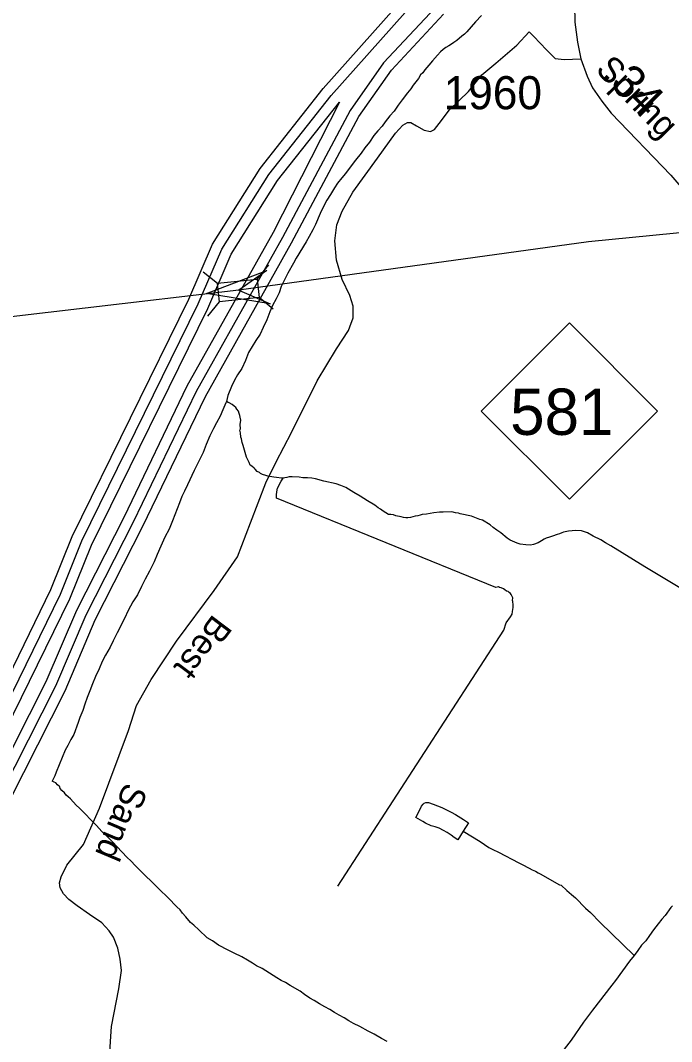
# Model space of a CAD drawing. Extents: x 2206922 to 2357709, y 510027 to 673830.
# Drawn here: x 2314114 to 2316575, y 568078 to 571935 of the extents above; entities that cross this region are included whole.
import ezdxf

# ---------------------------------------------------------------- set-up
doc = ezdxf.new("R2010")
doc.units = 0
for name, color, linetype in [('Exist Hydrographic Buffer Line', 7, 'Continuous'), ('Exist Hydrographic Misc Water Feature', 7, 'Continuous'), ('Exist Hydrographic River Shore', 7, 'Continuous'), ('Exist Road Non-System Type 51', 7, 'Continuous'), ('Exist Road Non-System Type 51 Label', 7, 'Continuous'), ('Exist Road Primary NC Attributed', 7, 'Continuous'), ('Exist Road Primary NC Shield CELL', 7, 'Continuous'), ('Exist Road Primary NC Shield Number Label', 7, 'Continuous'), ('Exist Road Primary NC Structure Standard Bridge CELL', 7, 'Continuous'), ('Exist Road Secondary Mileage Hundredths English Label', 7, 'Continuous'), ('Exist Road Secondary Structure Standard Bridge Attributed CELL', 7, 'Continuous'), ('Exist Road Secondary Type 51 Attributed', 7, 'Continuous'), ('Exist Road Secondary Type 51 Label', 7, 'Continuous'), ('Exist Road Secondary Type 51 Number Label', 7, 'Continuous')]:
    doc.layers.add(name, color=color, linetype=linetype)

msp = doc.modelspace()

# ---------------------------------------------------------------- linework, layer by layer
at = {"layer": 'Exist Hydrographic Buffer Line'}
for points in [[(2312695.1, 565768.4), (2312617, 566079), (2312591.5, 566122.7), (2312496.2, 566493.4), (2312427.3, 566704.2), (2312376.4, 566857.9), (2312350.2, 567058.8), (2312347.3, 567325.5), (2312361.3, 567369.1), (2312408.4, 567594.5), (2312568.4, 567973.8), (2312707.8, 568163.1), (2313653.1, 568735.6), (2313875.6, 568971), (2314265.4, 569767.5), (2314346.8, 569968.8), (2314786.2, 570864.7), (2314875.8, 571070.7), (2315053, 571352.6), (2315289, 571651.5), (2315568.1, 571963.9)], [(2315681.5, 571982.7), (2315487.1, 571774), (2315360.6, 571594.1)], [(2313673.8, 568701.3), (2313904.7, 568943.6), (2314301.3, 569750), (2314383.3, 569952.5), (2314822.1, 570847.1), (2314911.3, 571052), (2315085.8, 571329.5), (2315319.6, 571625.8), (2315069, 571133.4), (2314743.6, 570553.2), (2314504.5, 570057.7), (2314326.1, 569706.6), (2314210.8, 569437.1), (2313955.6, 568935.8), (2313839.1, 568802.7), (2313673.8, 568701.3)], [(2315360.6, 571594.1), (2315104.3, 571114.2), (2314778.2, 570533.6), (2314540.6, 570039.9), (2314361.6, 569688.5), (2314247.1, 569420.2), (2313988.8, 568913.2), (2313865.3, 568771.8), (2313482.5, 568536.9), (2313127.8, 568352.5), (2312898.3, 568168.5), (2312735.7, 567979.9), (2312560.6, 567671.3), (2312517.5, 567346.5), (2312502.3, 567137.2), (2312538.8, 566880.6), (2312607.7, 566677.6), (2312616.4, 566558.5), (2312696.1, 566356.4), (2312738.8, 566240.6), (2312778.8, 566183.5), (2312917, 565884.4), (2312969, 565606.7)]]:
    msp.add_lwpolyline(points, dxfattribs=at)
at = {"layer": 'Exist Hydrographic Misc Water Feature'}
for points in [[(2315856.4, 571953.7), (2315834.6, 571929.4), (2315801, 571891), (2315792.8, 571882.9), (2315783, 571874.7), (2315763.3, 571858.6), (2315751.8, 571850.6), (2315739.3, 571842.3), (2315733.6, 571838.3), (2315721.5, 571832), (2315711.6, 571824.2), (2315701.8, 571815.9), (2315690.1, 571803.9), (2315672.2, 571781.4), (2315658.1, 571765.3), (2315642.3, 571747.4), (2315634.7, 571737.2), (2315626.5, 571729.1), (2315619.1, 571715.2), (2315609.1, 571702.9), (2315599.2, 571690.6), (2315589.4, 571676.8), (2315577.3, 571660.7), (2315557.6, 571634.5), (2315542, 571614.5), (2315526.5, 571592.1), (2315510.7, 571573.8), (2315492.8, 571551.8), (2315481.3, 571535.7), (2315465.6, 571517.4), (2315449.4, 571499.5), (2315433.4, 571475.1), (2315415.7, 571453.1), (2315402.2, 571432.8), (2315380.3, 571406.5), (2315360.6, 571380.2), (2315343.1, 571356.2), (2315329, 571340), (2315313.2, 571320.1), (2315301.7, 571301.9), (2315285.7, 571277.6), (2315272, 571255.7), (2315258.2, 571229.4), (2315246.6, 571205.2), (2315229.3, 571163.2), (2315219.3, 571143.2), (2315205.3, 571119), (2315194.1, 571098.8), (2315156.3, 571036.3), (2315146.9, 571018.3), (2315125, 570980.2), (2315099.5, 570929.7), (2315092.2, 570905.7), (2315080.3, 570883.5), (2315066.7, 570857.6), (2315056.7, 570833.5), (2315045, 570803.3), (2315031.3, 570775.3), (2315019.8, 570749.1), (2315003.8, 570725.1), (2314990.4, 570702.8), (2314976.5, 570680.6), (2314964.6, 570650.7), (2314951.1, 570620.3), (2314935.3, 570596.3), (2314923.8, 570576.2), (2314911.7, 570552), (2314898.4, 570517.9), (2314892.6, 570495.7)], [(2314892.6, 570495.7), (2314890.8, 570489.9), (2314878.7, 570463.7), (2314869.3, 570439.6), (2314855.3, 570415.3), (2314843.6, 570393.6), (2314830.1, 570365.2), (2314816.2, 570333.2), (2314804.5, 570303), (2314771.2, 570234.6), (2314746.2, 570180.4), (2314734.5, 570156.2), (2314724.3, 570136.2), (2314714.9, 570112.1), (2314689.4, 570044.1), (2314675.9, 570013.7), (2314660.3, 569983.6), (2314644.3, 569949.5), (2314631, 569917.5), (2314619.1, 569889.3), (2314601.5, 569855), (2314585.9, 569824.9), (2314572.3, 569797), (2314556.8, 569764.8), (2314538.7, 569738.3), (2314521.5, 569706.5), (2314507.6, 569676.1), (2314480.3, 569621.8), (2314464.5, 569591.8), (2314453, 569567.6), (2314435.2, 569537.4), (2314423.1, 569513.2), (2314411.6, 569485.4), (2314398.1, 569457), (2314386.6, 569429.1), (2314376.7, 569403), (2314366.9, 569376.9), (2314357.2, 569352.8), (2314349.5, 569328.5), (2314339.4, 569302.4), (2314332, 569282.5), (2314316, 569238.2), (2314304.8, 569218.4), (2314292.9, 569196.3), (2314283.2, 569178.3), (2314249.8, 569095.7), (2314244.1, 569081.6), (2314234.4, 569061.5)], [(2315107.5, 570206.3), (2315101.6, 570206.4), (2315081.5, 570208.2), (2315071.6, 570210.1), (2315057.5, 570211.8), (2315049.3, 570213.8), (2315041.5, 570215.8), (2315029.4, 570219.7), (2315021.4, 570223.3), (2315017.5, 570227.5), (2315009.1, 570231.2), (2315001.1, 570239.3), (2314997.2, 570243.1), (2314989, 570250.9), (2314983.1, 570255), (2314978.8, 570265), (2314974.9, 570272.9), (2314968.7, 570284.7), (2314956.6, 570328.7), (2314952.3, 570340.7), (2314950.3, 570354.4), (2314947.8, 570360.5), (2314945.7, 570376.6), (2314943.7, 570386.7), (2314945.5, 570392.5), (2314945.3, 570408.7), (2314947.4, 570424.6), (2314945.1, 570436.3), (2314943.1, 570442.3), (2314941, 570450.3), (2314938.6, 570458.4), (2314932.6, 570466.2), (2314928.7, 570472.4), (2314922.4, 570478.3), (2314914.4, 570484.3), (2314902.7, 570490.1), (2314898.8, 570492), (2314892.6, 570495.7)], [(2315313.8, 568665.5), (2315941.5, 569631.9), (2315950.7, 569659.7), (2315966.3, 569682), (2315972.6, 569692), (2315974.3, 569701.9), (2315976.1, 569717.8), (2315976.1, 569728), (2315975.9, 569740.2), (2315974.1, 569743.7), (2315975.7, 569754), (2315972, 569761.9), (2315969.6, 569765.9), (2315966.1, 569769.7), (2315961.6, 569773.6), (2315957.7, 569777.8), (2315951.5, 569779.6), (2315945.4, 569783.7), (2315939.6, 569787.4), (2315931.4, 569791.5), (2315925.3, 569793.2), (2315921.4, 569795.4), (2315911.3, 569793.3), (2315082.5, 570130.1), (2315082.1, 570138.3), (2315082.3, 570144), (2315084, 570162.3), (2315085.8, 570168.2), (2315099.5, 570194.1), (2315107.5, 570206.3)], [(2315953.4, 569979.6), (2315929.6, 569999.4), (2315915, 570009.3), (2315901.3, 570019.1), (2315889, 570029.1), (2315860.9, 570046.6), (2315850.8, 570050.2), (2315818.7, 570061.9), (2315776.6, 570071.5), (2315770.5, 570073.6), (2315758.6, 570075.4), (2315744.6, 570079.1), (2315712.4, 570077.1), (2315698.5, 570076.8), (2315676.3, 570074.4), (2315662.8, 570072.4), (2315648.9, 570070.1), (2315632.7, 570068), (2315624.7, 570066), (2315616.7, 570063.9), (2315606.6, 570061.8), (2315597, 570059.6), (2315589, 570057.6), (2315578.7, 570055.5), (2315570.7, 570055.5), (2315562.5, 570057.5), (2315553.1, 570059.3), (2315533, 570063.1), (2315524.6, 570066.8), (2315514.8, 570068.7), (2315504.9, 570068.6), (2315494.9, 570074.6), (2315488.7, 570078.3), (2315480.3, 570084.5), (2315474.6, 570088.6), (2315466.8, 570094.2), (2315454.3, 570104.2), (2315426.4, 570119.7), (2315398.3, 570137.4), (2315374.1, 570151.1), (2315343.8, 570170.7), (2315325.7, 570178.7), (2315307.5, 570184.7), (2315261.5, 570194.1), (2315229.5, 570203.7), (2315215.4, 570205.4), (2315199.4, 570207.4), (2315181.1, 570207.3), (2315167.4, 570209), (2315141.4, 570210.9), (2315129.5, 570210.7), (2315121.5, 570208.6), (2315113.5, 570206.6), (2315107.5, 570206.3)], [(2316625.3, 569780.7), (2316474.2, 569871.2), (2316345.8, 569949.8), (2316325.7, 569961.7), (2316307.3, 569973.4), (2316279.4, 569986.9), (2316257.1, 569998.8), (2316234.9, 570006.5), (2316213.2, 570008.2), (2316185.1, 570005.9), (2316167, 570001.8), (2316161.1, 569999.8), (2316151.2, 569995.6), (2316143.3, 569993.6), (2316125.6, 569987.3), (2316113.3, 569983.1), (2316101.2, 569979.2), (2316093.4, 569975.2), (2316083.4, 569969), (2316071.5, 569961), (2316053.8, 569954.8), (2316042, 569952.5), (2316023.9, 569954.4), (2316003.4, 569956.3), (2315991.3, 569960.1), (2315973.5, 569967.6), (2315965.7, 569971.7), (2315953.4, 569979.6)], [(2315500, 568077.8), (2315478.3, 568089.6), (2315451.8, 568105.4), (2315428, 568117), (2315397.3, 568134.7), (2315373.3, 568146.4), (2315355.4, 568156), (2315337.4, 568168), (2315318.9, 568177.7), (2315301.1, 568187.6), (2315283.1, 568199.3), (2315264.8, 568209), (2315244.9, 568220.9), (2315224.4, 568232.8), (2315208.6, 568242.5), (2315188.3, 568256.1), (2315172.1, 568267.9), (2315134.2, 568289.9), (2315116.1, 568301.5), (2315099.9, 568309.2), (2315083.7, 568319.3), (2315027.6, 568354.5), (2315007.1, 568364.1), (2314991.3, 568374.2), (2314972.8, 568385.9), (2314951.1, 568397.7), (2314922.6, 568411.3), (2314898.8, 568423), (2314862.5, 568442.7), (2314840.4, 568458.6), (2314820.3, 568470.1), (2314788.3, 568499.7), (2314769.8, 568517.4), (2314757.5, 568527.4), (2314739.5, 568549.1), (2314727.4, 568563.1), (2314717.5, 568575.2), (2314705, 568586.8), (2314699.1, 568592.9), (2314679, 568614.7), (2314664.6, 568628.5), (2314646.4, 568646.3), (2314630.4, 568662.1), (2314610.3, 568681.8), (2314585.7, 568705.7), (2314549.6, 568741.2), (2314531.1, 568761), (2314517.4, 568772.8), (2314497.3, 568794.5), (2314462.6, 568832.1), (2314444.4, 568849.9), (2314422, 568871.8), (2314402.4, 568893.5), (2314337.2, 568958.9), (2314325.1, 568970.8), (2314303.1, 568994.4), (2314294.7, 569002.2), (2314286.7, 569008.2), (2314280.8, 569018), (2314270.5, 569026), (2314264.6, 569033.8), (2314262.7, 569039.8), (2314254.3, 569048), (2314248.4, 569055.8), (2314242.2, 569057.9), (2314234.4, 569061.5)], [(2315787.5, 568872.4), (2315767.6, 568840.1), (2315754.1, 568848.2), (2315741.6, 568857.8), (2315727.6, 568867.6), (2315713.7, 568875.8), (2315697.5, 568883.5), (2315681.5, 568889.2), (2315667.1, 568892.9), (2315645.4, 568902.7), (2315635.3, 568908.6), (2315609.1, 568924.4), (2315626.7, 568958.6), (2315630.4, 568966.5), (2315636.6, 568974.6), (2315640.3, 568978.9), (2315646.4, 568980.8), (2315656.3, 568980.9), (2315674.5, 568974.9), (2315706.7, 568961.6), (2315726.6, 568951.7), (2315742.8, 568944), (2315758.8, 568935.9), (2315789.1, 568916.3), (2315807.2, 568904.7), (2315787.5, 568872.4)], [(2315787.5, 568872.4), (2315851.9, 568833.1), (2315884.1, 568811.6), (2315900.1, 568803.5), (2315920.6, 568793.9), (2315998.3, 568752.7), (2316010.4, 568746.8), (2316036.6, 568733.1), (2316048.9, 568727.2), (2316060.6, 568721.3), (2316071.1, 568715.3), (2316079.1, 568711.7), (2316151.2, 568670.4), (2316157.6, 568668.6), (2316179.5, 568648.7), (2316197.6, 568633), (2316211.9, 568621.2), (2316250.3, 568581.3), (2316268.5, 568565.6), (2316304.8, 568528.1), (2316434, 568403.6)], [(2316578.4, 568591.1), (2316572.2, 568584.8), (2316550.5, 568554.7), (2316538.4, 568540.7), (2316524.9, 568522.5), (2316507.2, 568500.4), (2316491.4, 568478.1), (2316477.5, 568457.9), (2316462.1, 568442), (2316448.2, 568421.8), (2316434, 568403.6)], [(2316434, 568403.6), (2316416.4, 568381.5), (2316363.1, 568308.9), (2316349.3, 568290.6), (2316276.7, 568196.1), (2316242.9, 568151.8), (2316195.7, 568083), (2316130.3, 567998.8)]]:
    msp.add_lwpolyline(points, dxfattribs=at)
at = {"layer": 'Exist Hydrographic River Shore'}
for points in [[(2312680.3, 568193.2), (2313632.4, 568769.8), (2313846.3, 568998.3), (2314229.3, 569784.9), (2314310.3, 569985.2), (2314750.3, 570882.3), (2314840.4, 571089.4), (2315020.4, 571375.7), (2315258.2, 571677.3), (2315538.3, 571990.6)], [(2312766.2, 567953.9), (2312923.3, 568137.3), (2313146.2, 568317), (2313502.4, 568502.1), (2313891.4, 568740.9), (2314022.4, 568890.7), (2314283.2, 569403.2), (2314397.2, 569670.3), (2314576.2, 570022.1), (2314813.3, 570514.1), (2315139.3, 571095), (2315393.4, 571571.2), (2315516.4, 571746.8), (2315713.3, 571958.2)]]:
    msp.add_lwpolyline(points, dxfattribs=at)
at = {"layer": 'Exist Road Non-System Type 51'}
for points in [[(2315359.3, 570777.3), (2315372.4, 570811.5), (2315372.4, 570854.9), (2315358.8, 570895.8), (2315330.3, 570956.6), (2315309.2, 571028.5), (2315303, 571101.7), (2315310.5, 571162.4), (2315330.3, 571214.5), (2315371.2, 571286.4), (2315464.1, 571414.1), (2315532.3, 571508.4), (2315559.6, 571539.4), (2315576.9, 571549.3), (2315589.3, 571549.3), (2315611.6, 571536.9), (2315640.1, 571519.6), (2315663.7, 571514.6), (2315679.1, 571522), (2315696.5, 571545.6), (2315736.2, 571596.4), (2315808, 571665.9), (2315857.6, 571729.1), (2315910.9, 571772.5), (2315990.2, 571840.7), (2316037.3, 571891.6), (2316054.6, 571874.2), (2316103, 571823.4), (2316135.8, 571791.1), (2316169.3, 571787.4), (2316232.3, 571788.9)], [(2314451.4, 568020.5), (2314458, 568134.4), (2314486.4, 568276.8), (2314495.8, 568346.8), (2314491.3, 568388.8), (2314482.8, 568430.7), (2314466.3, 568472.4), (2314450.2, 568496.2), (2314422, 568525.9), (2314375.5, 568557.4), (2314329.3, 568590.9), (2314297, 568614.6), (2314276.7, 568636.2), (2314264.6, 568658.1), (2314262.4, 568678.1), (2314268.1, 568700.1), (2314289.5, 568744.4), (2314352.8, 568822.9), (2314413.3, 568959.6), (2314522.1, 569252.7), (2314553.1, 569346.9), (2314607.9, 569445.4), (2314704.3, 569590.5), (2314846.2, 569781.9), (2314934.7, 569908.7), (2314983.3, 570037.3), (2315041.6, 570187.7), (2315080.8, 570268.1), (2315138.2, 570378.7), (2315236.1, 570573.4), (2315309.2, 570693.7), (2315353.8, 570763.1), (2315359.3, 570777.3)]]:
    msp.add_lwpolyline(points, dxfattribs=at)
at = {"layer": 'Exist Road Primary NC Attributed'}
for points in [[(2316748, 571146.5), (2316260.9, 571098.5), (2314939.2, 570915.4)], [(2314939.2, 570915.4), (2313777.3, 570780.4), (2311764.7, 570527.1), (2310456.1, 570364.6)]]:
    msp.add_lwpolyline(points, dxfattribs=at)
at = {"layer": 'Exist Road Primary NC Shield CELL'}
msp.add_lwpolyline([(2315855.9, 570458.9), (2316188.9, 570791.9), (2316521.9, 570458.9), (2316188.9, 570125.9)], close=True, dxfattribs=at)
at = {"layer": 'Exist Road Primary NC Structure Standard Bridge CELL'}
for p, q in [((2315009.3, 570957.4), (2315052.8, 571011)), ((2314805.4, 570985.5), (2314859, 570942)), ((2315016.5, 570888.8), (2315070.1, 570845.4)), ((2314822.9, 570818.2), (2314866.3, 570871.8))]:
    msp.add_line(p, q, dxfattribs=at)
msp.add_lwpolyline([(2314859, 570942), (2315009.3, 570957.8), (2315016.6, 570887.6), (2314866.3, 570871.8)], close=True, dxfattribs=at)
at = {"layer": 'Exist Road Secondary Structure Standard Bridge Attributed CELL'}
msp.add_lwpolyline([(2315058.5, 570864.1), (2314817.9, 570903.1), (2315045.8, 570989.6), (2314939.2, 570915.4)], close=True, dxfattribs=at)
at = {"layer": 'Exist Road Secondary Type 51 Attributed'}
msp.add_lwpolyline([(2316516.1, 572659.8), (2316487.6, 572608.9), (2316330.2, 572327.4), (2316269.5, 572220.5), (2316243.5, 572153.5), (2316223, 572081), (2316208.2, 571991.7), (2316210, 571928.5), (2316219.3, 571852.2), (2316232.3, 571788.9), (2316256.5, 571723.8), (2316277, 571680.3), (2316311.2, 571629.9), (2316347.1, 571584), (2316572.7, 571349.7), (2316748, 571146.5)], dxfattribs=at)

# ---------------------------------------------------------------- texts
at = {"layer": 'Exist Road Non-System Type 51 Label'}
for s, rotation, p in [('Best', 233.0563, (2314843.3, 569695.7)), ('Sand', 247.1491, (2314509.9, 569061.1))]:
    msp.add_text(s, height=95, rotation=rotation, dxfattribs=at).set_placement(p)
at = {"layer": 'Exist Road Primary NC Shield Number Label'}
msp.add_text('581', height=175, dxfattribs=at).set_placement((2315965.1, 570369.2))
at = {"layer": 'Exist Road Secondary Mileage Hundredths English Label'}
msp.add_text('.34', height=125, rotation=314.6914, dxfattribs=at).set_placement((2316305.5, 571726))
at = {"layer": 'Exist Road Secondary Type 51 Label'}
msp.add_text('Spring', height=95, rotation=314.5175, dxfattribs=at).set_placement((2316284.1, 571745.1))
at = {"layer": 'Exist Road Secondary Type 51 Number Label'}
msp.add_text('1960', height=125, dxfattribs=at).set_placement((2315713.7, 571599.1))

doc.saveas('drawing.dxf')
